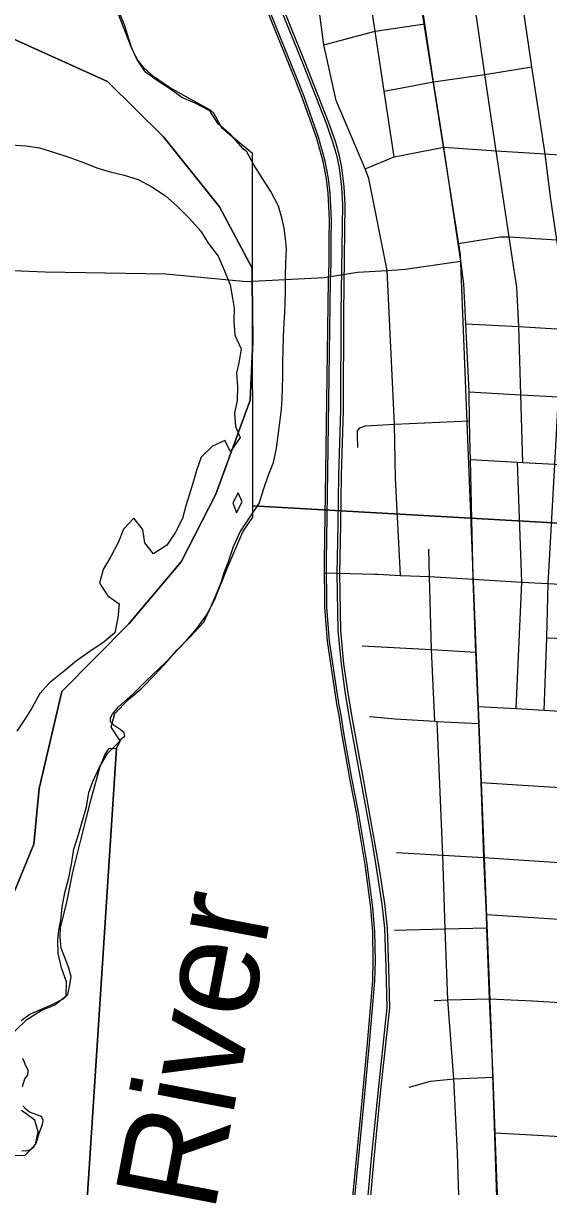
# Model space of a CAD drawing. Extents: x 114604 to 551442, y 316898 to 567001.
# Drawn here: x 204996 to 207589, y 374135 to 379873 of the extents above; entities that cross this region are included whole.
import ezdxf

# ---------------------------------------------------------------- set-up
doc = ezdxf.new("R2010")
doc.units = 0
for name, color, linetype in [('DV_X_County_Line', 7, 'Continuous'), ('GE_P_Alignment_1000_Bearings', 7, 'Continuous'), ('GE_P_Alignment_1000_Stations', 7, 'Continuous'), ('GE_P_Alignment_100_Cardinal_Points', 7, 'Continuous'), ('GE_P_Alignment_500_Bearings', 7, 'Continuous'), ('GE_P_Alignment_500_Distances', 7, 'Continuous'), ('RD_P_GR_Rt', 7, 'Continuous'), ('SN_P_Signs', 7, 'Continuous')]:
    doc.layers.add(name, color=color, linetype=linetype)

msp = doc.modelspace()

# ---------------------------------------------------------------- linework, layer by layer
at = {"layer": 'DV_X_County_Line'}
for points in [[(206080.5, 379253.4), (206022.4, 379321.5), (205958.3, 379377.6), (205916.3, 379441.7), (205844.2, 379479.6), (205778.1, 379507.6), (205718.1, 379551.6), (205664, 379585.6), (205600, 379631.7), (205555.9, 379695.8), (205525.8, 379765.9), (205505.8, 379816), (205479.7, 379884.1), (205453.6, 379950.2), (205433.5, 380012.3), (205409.4, 380076.5), (205383.4, 380142.6), (205355.3, 380202.7), (205319.2, 380268.8), (205257.1, 380310.8), (205191.1, 380324.7), (205131.1, 380338.7), (205059.1, 380352.6), (204991, 380368.6)], [(204936.3, 379274), (205008.3, 379268.1), (205076.3, 379258.1), (205150.4, 379236.2), (205220.4, 379212.2), (205292.4, 379186.2), (205364.5, 379158.3), (205424.5, 379140.3), (205494.6, 379124.4), (205562.6, 379102.4), (205630.6, 379066.4), (205698.7, 379022.4), (205754.8, 378970.3), (205816.8, 378910.3), (205872.9, 378848.2), (205909, 378788.1), (205957.1, 378724), (205989.2, 378651.9), (206017.2, 378583.8), (206029.3, 378517.6), (206037.4, 378467.5), (206035.4, 378405.4), (206039.5, 378335.2), (206071.6, 378267.1), (206059.7, 378198.9), (206047.7, 378148.8), (206053.8, 378080.6), (206051.9, 378012.5), (206038, 377950.3), (206044, 377884.2), (206066.1, 377830.1), (206018.2, 377761.8), (205990.1, 377815.9), (205930.1, 377787.8), (205874.2, 377733.6), (205850.2, 377667.4), (205834.3, 377609.2), (205814.4, 377545.1)], [(206112.5, 377433.2), (206159.6, 377504.5), (206181.1, 377572.8), (206204.6, 377641.1), (206230.2, 377707.4), (206245.7, 377777.7), (206253.2, 377839.8), (206262.8, 377904), (206270.3, 377970.2), (206274, 378022.3), (206275.6, 378076.4), (206277.2, 378128.5), (206276.7, 378200.6), (206278.3, 378258.8), (206279.9, 378328.9), (206283.4, 378395), (206287.1, 378445.1), (206288.7, 378497.3), (206290.3, 378551.4), (206289.8, 378625.5), (206291.3, 378693.6), (206294.9, 378759.8), (206290.5, 378811.8), (206284.2, 378861.8), (206271.8, 378913.8), (206255.5, 378971.8), (206217, 379043.6), (206176.6, 379107.4), (206134.1, 379175.2), (206099.7, 379239.1), (206080.5, 379253.4)], [(205814.4, 377545.1), (205798.4, 377492.9), (205782.5, 377430.7), (205746.6, 377362.5), (205704.6, 377298.3), (205638.7, 377256.2), (205596.6, 377310.2), (205586.5, 377376.4), (205542.4, 377432.4), (205490.5, 377378.2), (205466.6, 377316.1), (205428.6, 377243.9), (205390.7, 377179.7), (205372.8, 377111.5), (205412.9, 377049.4), (205468.9, 377009.4), (205463, 376941.2), (205447.1, 376867), (205395.1, 376822.8), (205325.2, 376774.6), (205259.2, 376728.4), (205191.2, 376672.2), (205125.3, 376620), (205077.3, 376567.8), (205039.4, 376497.6), (205007.5, 376445.4), (204963.5, 376381.2)], [(206056.4, 377557.4), (206030.4, 377507.3), (206048.5, 377459.2)], [(206048.5, 377459.2), (206076.4, 377513.3), (206056.4, 377557.4)], [(204953.2, 374899.9), (205013.2, 374960.1), (205085.1, 375004.3), (205151.1, 375032.4), (205207.1, 375076.6), (205209, 375144.7), (205184.9, 375214.9), (205168.8, 375285), (205166.7, 375349.1), (205170.7, 375399.3), (205180.6, 375449.4), (205188.6, 375513.5), (205200.5, 375583.7), (205220.4, 375657.9), (205234.3, 375726.1), (205246.2, 375800.3), (205268.2, 375872.5), (205308, 376008.8), (205319.9, 376079), (205339.9, 376133.2), (205369.8, 376201.3), (205411.7, 376271.6), (205473.7, 376333.8), (205429.6, 376401.9), (205447.5, 376468.1), (205515.4, 376538.3), (205579.4, 376592.5), (205645.3, 376658.8), (205705.3, 376725), (205755.2, 376783.2), (205823.1, 376849.4), (205887.1, 376919.7), (205917, 376983.9), (205946.9, 377050.1), (205972.9, 377114.3), (205986.8, 377164.4), (206008.8, 377218.5), (206032.7, 377292.8), (206066.6, 377365), (206112.5, 377433.2)], [(204939.9, 374288.5), (205005.9, 374290.6), (205055.9, 374342.8), (205069.8, 374404.9), (205053.7, 374463), (204987.7, 374511.1)]]:
    msp.add_lwpolyline(points, dxfattribs=at)
at = {"layer": 'GE_P_Alignment_1000_Bearings'}
for points in [[(207394.1, 372274.4), (207390.1, 372317.9), (207307.4, 374889.4), (207153.6, 378730.8), (206907.2, 380299.7)], [(206610.4, 373966.2), (206668.1, 374558.2), (206693.5, 374823.8), (206712.5, 375051.8), (206720.6, 375151.1), (206723.5, 375249.5), (206720.3, 375391.3), (206711.4, 375510.1), (206682.6, 375723.3), (206640.2, 375980.2), (206608.1, 376147.3), (206568.8, 376372.1), (206554.2, 376458.1), (206542.7, 376516.4), (206496.9, 376825), (206484.5, 376993), (206482.2, 377221.3), (206489.3, 377661.8), (206496.2, 378129.4), (206500.3, 378484.9), (206502.4, 378607.5), (206505.5, 378685.6), (206505.5, 378795.5), (206506.1, 378810.4), (206506.9, 378901.4), (206500.8, 379034.9), (206492.3, 379105.7), (206476.3, 379191.1), (206443.8, 379309.1), (206372.1, 379507.7), (206341, 379587.3), (206233.3, 379855.9), (206101.2, 380188.1)], [(206620.5, 373965.3), (206678.1, 374557.2), (206703.5, 374822.9), (206722.5, 375050.9), (206730.6, 375150.6), (206733.6, 375249.4), (206730.4, 375391.7), (206721.4, 375511.2), (206692.6, 375724.8), (206650.2, 375981.9), (206618, 376149.1), (206578.7, 376373.8), (206564.1, 376460), (206552.6, 376518.1), (206506.9, 376826.1), (206494.6, 376993.4), (206492.2, 377221.3), (206499.4, 377661.6), (206506.3, 378129.3), (206510.4, 378484.8), (206512.5, 378607.2), (206515.6, 378685.4), (206515.5, 378795.3), (206516.2, 378810.1), (206517, 378901.6), (206510.8, 379035.7), (206502.2, 379107.2), (206486.1, 379193.4), (206453.4, 379312.2), (206381.6, 379511.2), (206350.4, 379591), (206242.7, 379859.6), (206110.5, 380191.8)], [(206693.7, 374036.3), (206716.9, 374291.1), (206748.6, 374612.9), (206792, 375018.1), (206787.6, 375217.8), (206780.4, 375409.7), (206767.8, 375529.1), (206741.5, 375698.2), (206720.8, 375820.3), (206662.4, 376142.8), (206606.3, 376447.9), (206584.7, 376577.8), (206566, 376713), (206550, 376876.7), (206545.7, 377159.1), (206550.6, 377400.5), (206554, 377644.7), (206563.5, 377965.5), (206565.2, 378444.8), (206572.4, 378978.5), (206567.4, 379065.4), (206555.8, 379160.3), (206544.5, 379216), (206525.8, 379281.4), (206492.1, 379378), (206375.3, 379675.6), (206261.8, 379956.7)], [(206706.2, 374035.3), (206729.5, 374289.9), (206761.1, 374611.7), (206804.6, 375017.6), (206800.2, 375218.2), (206792.9, 375410.6), (206780.3, 375530.8), (206754, 375700.2), (206733.2, 375822.5), (206674.8, 376145.1), (206618.8, 376450), (206597.2, 376579.7), (206578.5, 376714.5), (206562.6, 376877.4), (206558.3, 377159.1), (206563.2, 377400.3), (206566.6, 377644.4), (206576.1, 377965.3), (206577.8, 378444.7), (206585, 378978.7), (206580, 379066.5), (206568.2, 379162.3), (206556.7, 379219), (206537.8, 379285.2), (206503.9, 379382.3), (206387.1, 379680.2), (206273.5, 379961.3)]]:
    msp.add_lwpolyline(points, dxfattribs=at)
at = {"layer": 'GE_P_Alignment_1000_Stations'}
for points in [[(207201.9, 377768.7), (207198.9, 377911.7), (207195.8, 378055.4), (207179.4, 378391.3), (207169.9, 378587.5), (207154.6, 378699.3), (207141.4, 378786.2), (207070.7, 379262.4), (207021.2, 379584.2), (206977.9, 379870.1), (206917.6, 380279.9)], [(207394.6, 372612.3), (207385.2, 372858.6), (207374.2, 373146.8), (207357.6, 373517.7), (207344.7, 373890.1), (207329.9, 374266), (207324.5, 374400.2), (207315.5, 374675.5), (207296.1, 375062), (207284.3, 375412), (207281.9, 375477.6), (207269.2, 375758.7), (207255.9, 376127.8), (207244.3, 376419), (207241.3, 376503.3), (207230.1, 376771.9), (207215.7, 377131.2), (207202.8, 377721), (207201.9, 377768.7)]]:
    msp.add_lwpolyline(points, dxfattribs=at)
at = {"layer": 'GE_P_Alignment_100_Cardinal_Points'}
for p, q in [((206776.8, 379537.8), (207021.2, 379584.2)), ((206483.9, 377163.3), (206733, 377155.8)), ((207579.1, 376842.7), (207784.6, 376834.8)), ((207066.1, 375769.9), (207039.1, 376430))]:
    msp.add_line(p, q, dxfattribs=at)
for points in [[(207462, 377707.4), (207451.8, 378040.8), (207441.1, 378377), (207430.9, 378570.9), (207415.1, 378677.3), (207393.7, 378820.3), (207330.5, 379244.8), (207273, 379621), (207172.8, 380318.4), (207123, 380610.8), (207078.3, 380902.2), (207033, 381196.4), (206988.2, 381489.1), (206946.5, 381781.3), (206910.7, 382009.8), (206834.8, 382510.3), (206802.3, 382728.7), (206767.8, 382948.6), (206736.1, 383163.3), (206701.5, 383383.5), (206686.6, 383490.7)], [(206825.9, 379213.8), (206776.8, 379537.8), (206731.8, 379834.8), (206691.1, 380101.1), (206655.2, 380368.1), (206590.3, 380766.1), (206532.9, 381119), (206487.2, 381413.3), (206409.6, 381929.4)], [(206792.3, 378653), (206700.7, 379107.2), (206683.5, 379155.5), (206539.5, 379492.3), (206478.5, 379767), (206409.4, 380288.9)], [(207566.8, 376484.5), (207579.1, 376842.7), (207586.5, 377109.7), (207602.4, 377400.4), (207619.9, 377699.2), (207638, 378031.1), (207656.2, 378364.7), (207664.1, 378551.3), (207660.3, 378600.7), (207629.9, 378805.2), (207598.4, 379016.9), (207572.1, 379228.5), (207506.1, 379657.7), (207457.7, 379986)], [(206478.5, 379767), (206731.8, 379834.8), (206977.9, 379870.1)], [(207021.2, 379584.2), (207273, 379621), (207506.1, 379657.7)], [(206683.5, 379155.5), (206825.9, 379213.8), (207070.7, 379262.4)], [(207070.7, 379262.4), (207330.5, 379244.8), (207572.1, 379228.5), (208207.2, 379184.8), (208754.3, 379148.1), (208958.7, 379134.6), (209553.1, 379094.3), (209952.9, 379068.1), (210352.6, 379042.8), (210795.6, 379013), (210958.7, 378998.3), (210974.9, 378997.3), (211145.3, 378986.5), (211492.7, 378964.9)], [(207141.4, 378786.2), (207350, 378820), (207393.7, 378820.3), (207629.9, 378805.2), (208178.8, 378767.9), (208728.3, 378728.3), (208933.9, 378715.3), (209527.1, 378676.8), (209938.3, 378629.1), (210323.4, 378623.6), (210772.3, 378594.2)], [(206858.3, 377149.2), (206832.7, 377629.2), (206828.4, 377895.3), (206792.3, 378653)], [(207179.4, 378391.3), (207441.1, 378377), (207656.2, 378364.7), (208151.9, 378335.3), (208702.5, 378306.9), (209499.9, 378265), (210294.7, 378224.1), (210748.9, 378199.2)], [(207195.8, 378055.4), (207451.8, 378040.8), (207638, 378031.1), (208133.1, 378002.7), (208683.2, 377974.5), (209475.8, 377930.8), (210274.4, 377888), (210729.9, 377865.1), (210908.6, 377832), (211076.3, 377821.8), (211415.8, 377801.8), (211761.8, 377783.3), (212106, 377761.6), (212584.9, 377732.9), (212998.6, 377709.2), (213128, 377702.4)], [(206646.3, 377781), (206645.4, 377843.2), (206645.3, 377863.3), (206656.2, 377877.5), (206684.4, 377888), (206828.4, 377895.3), (207198.9, 377911.7)], [(207202.8, 377721), (207434.6, 377708.9), (207462, 377707.4), (207619.9, 377699.2), (208113.7, 377671.4), (208197.1, 377667.1), (208662.6, 377641.1), (209259.4, 377609.4)], [(207427.8, 376493), (207456.6, 377117.2), (207434.6, 377708.9)], [(207027.1, 376430.6), (207010.2, 376784.3), (207001.1, 377143.7), (206997.5, 377278.9)], [(206733, 377155.8), (206745.5, 377155.4), (206858.3, 377149.2), (207001.1, 377143.7), (207215.7, 377131.2)], [(207215.7, 377131.2), (207456.6, 377117.2), (207586.5, 377109.7), (207794.2, 377098), (208173.4, 377076.9), (208503.5, 377058.5), (208858.5, 377039.7), (209228.3, 377019.3), (209572.8, 377000.4), (210009.6, 376976.3), (210676, 376941.6), (210857.1, 376930.6), (211030.2, 376920.1), (211366.7, 376900.2), (211709.1, 376879.6), (212051.5, 376859.5), (212389.5, 376839.6), (212742.8, 376818.7)], [(206668.4, 376802.3), (207010.2, 376784.3), (207230.1, 376771.9)], [(206704.7, 376454.4), (206831.9, 376441.9), (207027.1, 376430.6), (207039.1, 376430), (207244.3, 376419)], [(207241.3, 376503.3), (207427.8, 376493), (207566.8, 376484.5), (207772.2, 376472.7), (208141.5, 376451.6), (208469.9, 376433.4), (208823.2, 376414.7), (209194, 376393.8), (209538.4, 376373.3), (210117.3, 376341.3), (210453.1, 376323.6), (210641.9, 376313.3), (210821.1, 376300.9), (210995.3, 376289.8), (211330.9, 376269.7), (211674.9, 376251), (212016.6, 376229.6), (212356.2, 376209.2), (214131.9, 376105.3), (214482.5, 376080.6), (214901.1, 376059), (215311.9, 376036)], [(207255.9, 376127.8), (207460.5, 376115.1), (207752.2, 376097), (208121.6, 376073.9), (208803.6, 376034.4), (209173.8, 376011.1), (209517.8, 375990.5), (210430.3, 375934.3), (210620.8, 375921.6)], [(206838.6, 375783.3), (207066.1, 375769.9), (207269.2, 375758.7)], [(207181.7, 372941.9), (207175.7, 373126.4), (207159.3, 373640.2), (207152.7, 373884.6), (207138.2, 374299.7), (207120.2, 374667.5), (207091.3, 375055.9), (207078.4, 375406.4), (207066.1, 375769.9)], [(207269.2, 375758.7), (207739.3, 375726.5), (208101.5, 375704.9), (208784, 375664.2), (209152.8, 375640.9), (209495.8, 375619.5), (210075.3, 375584.1), (210410, 375562.4), (210600.2, 375550.1)], [(207281.9, 375477.6), (207540.4, 375461.2), (207731.7, 375447.4), (208085.5, 375425.6)], [(206828.5, 375400.1), (207078.4, 375406.4), (207284.3, 375412)], [(207024.1, 375053), (207091.3, 375055.9), (207296.1, 375062)], [(207296.1, 375062), (207509, 375050.9), (207700.3, 375039.7), (207886.1, 375029.1), (208061.6, 375018.4), (208741.2, 374975.2), (209111, 374951.5), (209458.4, 374931.4), (210039.5, 374896.4), (210374.2, 374876.2), (210563.2, 374864.8)], [(206899.6, 374625.6), (207005.9, 374655.7), (207120.2, 374667.5), (207315.5, 374675.5)], [(207324.5, 374400.2), (207534.3, 374388.1), (207677.6, 374380.1), (207716, 374378.4), (208023.4, 374358.2), (208254.3, 374343.6), (208447.6, 374331.1), (208701.8, 374315.3), (208724.2, 374313.5), (209070.8, 374290.2), (209183.4, 374283.1), (209424.2, 374269.1), (210002.1, 374233.7), (210336.8, 374214.5), (210525.7, 374203.9)]]:
    msp.add_lwpolyline(points, dxfattribs=at)
at = {"layer": 'GE_P_Alignment_500_Bearings'}
for points in [[(203333, 378702.8), (203402.2, 378707.4), (203495.8, 378705.7), (203529.1, 378705.1), (203597.4, 378702.6), (203837.4, 378694), (204056.7, 378689.6), (205104.1, 378647.6), (205699.6, 378637.2), (205784.6, 378629.2)], [(206838.8, 378657.3), (206880.6, 378661.1), (207154.6, 378699.3)], [(205784.6, 378629.2), (206098, 378599.7), (206127.4, 378601.2), (206480.4, 378618.5), (206645.3, 378645.5), (206792.3, 378653), (206838.8, 378657.3)]]:
    msp.add_lwpolyline(points, dxfattribs=at)
at = {"layer": 'GE_P_Alignment_500_Distances'}
for points in [[(204874.7, 379827.5), (205411.1, 379585.6), (205687.7, 379312.9), (205964.7, 378967.9), (206125.8, 378665.5), (206126.3, 378604), (206128.4, 378304), (206116, 378014.8), (205945.8, 377550.8), (205774.8, 377217), (205516.8, 376911.5), (205186.8, 376576.6), (205074.6, 376098.7), (205047.6, 375823.8), (204934, 375548.3)], [(204934, 375548.3), (205047.6, 375823.8), (205074.6, 376098.7), (205186.8, 376576.6), (205516.8, 376911.5), (205774.8, 377217), (205945.8, 377550.8), (206116, 378014.8), (206128.4, 378304), (206126.3, 378604), (206125.8, 378665.5), (205964.7, 378967.9), (205687.7, 379312.9), (205411.1, 379585.6), (204874.7, 379827.5)]]:
    msp.add_lwpolyline(points, dxfattribs=at)
at = {"layer": 'SN_P_Signs'}
for points in [[(210992.1, 382647.6), (210687.1, 377234.3), (206129.5, 377493.3), (206128, 378639.3), (206127.2, 379230.6), (206015.7, 379322.5), (205977.7, 379356.4), (205961.6, 379384.4), (205945.6, 379412.4), (205935.6, 379430.4), (205919.5, 379444.4), (205883.5, 379464.3), (205803.5, 379508.3), (205717.4, 379556.2), (205639.4, 379610.1), (205593.3, 379652), (205561.3, 379692), (205551.3, 379710), (205533.2, 379746), (205517.1, 379796), (205497.1, 379860), (205469, 379930)], [(204986, 374954.9), (205028, 374985), (205086, 375011), (205145.9, 375037.1), (205195.9, 375063.2), (205215.9, 375083.2), (205225.8, 375131.2), (205231.8, 375171.2), (205219.8, 375217.2), (205201.7, 375265.2), (205183.7, 375311.2), (205177.6, 375367.2), (205179.6, 375413.2), (205209.5, 375529.2), (205241.3, 375685.3), (205303.1, 375935.4), (205330.9, 376045.4), (205374.8, 376207.4), (205400.7, 376267.5), (205420.7, 376295.5), (205456.7, 376297.5), (205184.9, 372126.8)], [(204992.3, 374628.9), (205004.3, 374666.9), (205018.3, 374684.9), (205020.2, 374708.9), (205006.2, 374734.9), (205002.2, 374748.9), (204994.2, 374766.9)], [(204988.6, 374312.9), (205010.6, 374310.9), (205028.6, 374316.9), (205048.6, 374330.9), (205060.6, 374353), (205074.6, 374398.9), (205090.5, 374441), (205094.5, 374463), (205086.5, 374481), (205062.5, 374488.9), (205026.5, 374502.9), (205008.4, 374516.9), (204994.4, 374532.9)]]:
    msp.add_lwpolyline(points, dxfattribs=at)
msp.add_lwpolyline([(210687.1, 377234.3), (210406.1, 371835), (205184.9, 372126.8), (205456.7, 376297.5), (205480.6, 376345.6), (205496.6, 376357.6), (205494.6, 376373.6), (205474.6, 376389.6), (205444.6, 376409.5), (205426.5, 376427.5), (205426.5, 376447.5), (205436.5, 376465.5), (205464.5, 376499.6), (205540.4, 376567.7), (205600.4, 376627.7), (205698.3, 376719.8), (205802.2, 376828), (205852.1, 376888), (205900.1, 376954.1), (205938, 377024.1), (206005.8, 377192.2), (206079.7, 377364.3), (206129.6, 377436.4), (206129.5, 377493.3)], close=True, dxfattribs=at)

# ---------------------------------------------------------------- texts
at = {"layer": 'RD_P_GR_Rt'}
msp.add_text('River', height=500.16, rotation=79.18221, dxfattribs=at).set_placement((205936.9, 373998.3))

doc.saveas('drawing.dxf')
